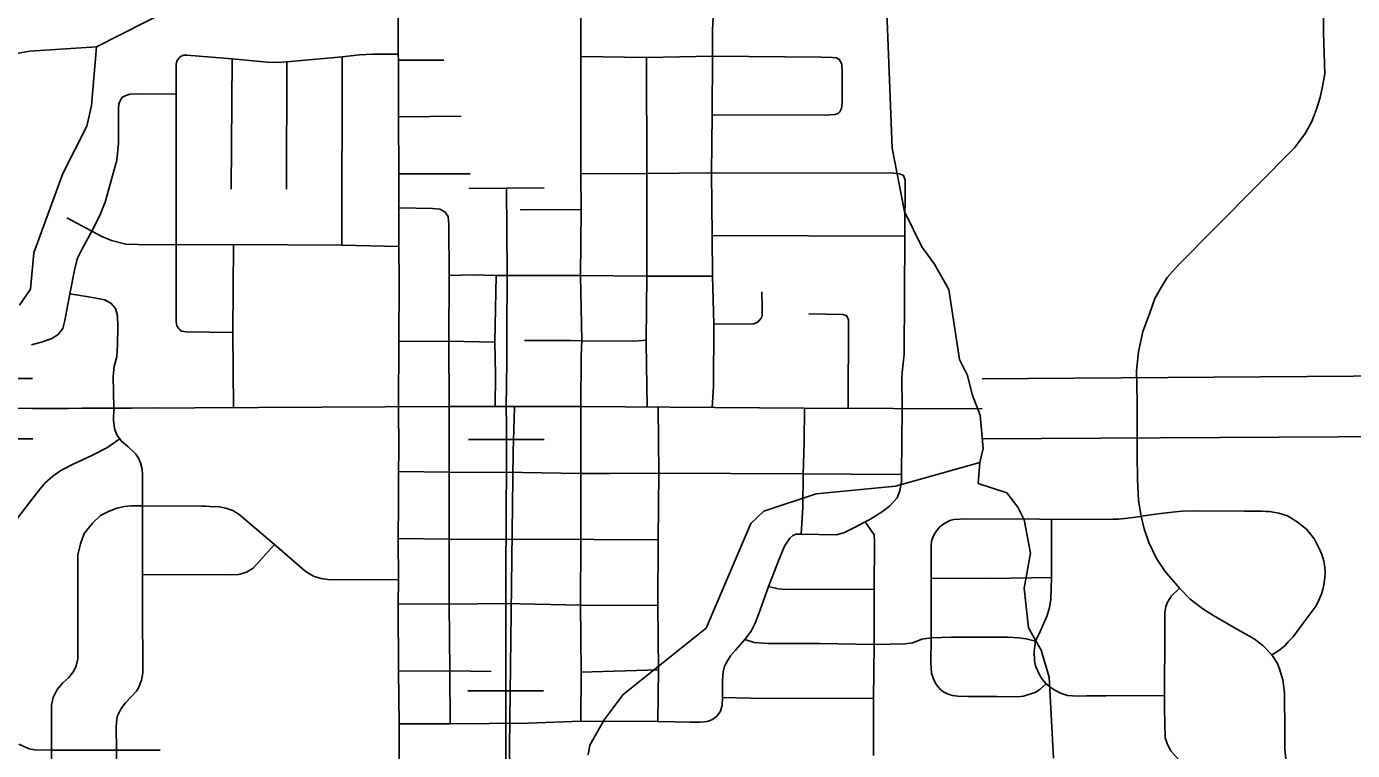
# Model space of a CAD drawing. Extents: x -1403959 to 81668, y -1400582 to 11018.
# Drawn here: x 6281.6 to 6409, y 8886 to 8955.7 of the extents above; entities that cross this region are included whole.
import ezdxf

# ---------------------------------------------------------------- set-up
doc = ezdxf.new("R2010")
doc.units = 0
for name, color, linetype in [('tdCiSectNmbr', 7, 'Continuous'), ('tdCiSectTwpRng', 7, 'Continuous'), ('tdCoClipBndry', 7, 'Continuous'), ('tdCoDivCarto', 7, 'Continuous'), ('tdCoSecRteBand', 7, 'Continuous'), ('tdCoSecRteCL', 7, 'Continuous'), ('tdCoSurfBitum', 7, 'Continuous')]:
    doc.layers.add(name, color=color, linetype=linetype)

msp = doc.modelspace()

# ---------------------------------------------------------------- linework, layer by layer
at = {"layer": 'tdCiSectNmbr'}
for points in [[(6317.34, 8934.51), (6317.33, 8938.22), (6317.33, 8941.48), (6317.31, 8946.98), (6317.3, 8952.44), (6317.29, 8953.01), (6317.29, 8960.14), (6317.3, 8966.16), (6317.3, 8966.16)], [(6317.3, 8919.08), (6317.33, 8925.37), (6317.37, 8931.07), (6317.34, 8934.51)], [(6317.3, 8909.73), (6317.31, 8912.84), (6317.34, 8914.88), (6317.3, 8919.08)], [(6317.02, 8863.89), (6317.01, 8865.54), (6317.06, 8868.23), (6317.33, 8872.62), (6317.34, 8879.68), (6317.36, 8886.82), (6317.36, 8888.57), (6317.32, 8893.63), (6317.27, 8900.1), (6317.31, 8902.42), (6317.28, 8906.4), (6317.3, 8909.73)]]:
    msp.add_lwpolyline(points, dxfattribs=at)
at = {"layer": 'tdCiSectTwpRng'}
for points in [[(6406.24, 8955.05), (6406.21, 8973.03), (6406.21, 8974.33), (6406.15, 8975.18), (6405.96, 8976.21), (6405.68, 8976.97), (6405.23, 8978.04), (6404.62, 8979.01), (6404.04, 8979.77), (6403.64, 8980.48), (6403.41, 8981.16), (6403.25, 8981.81), (6403.1, 8982.63), (6403.06, 8983.65), (6403.09, 8991.9)], [(6347.48, 8955.14), (6347.52, 8956.12), (6347.65, 8957.39), (6347.56, 8958.29), (6347.65, 8964.06), (6347.65, 8965.42), (6347.69, 8967.96), (6347.74, 8968.58), (6347.86, 8969.08), (6348.11, 8969.62), (6348.51, 8970.14)], [(6334.84, 8949.77), (6334.84, 8952.77), (6334.88, 8965.55), (6334.88, 8967.59)], [(6347.49, 8931.64), (6347.47, 8935.56), (6347.41, 8941.58), (6347.46, 8947.17), (6347.48, 8952.82), (6347.48, 8955.14)], [(6388.33, 8919.57), (6388.25, 8922.53), (6388.45, 8924.36), (6388.85, 8926.31), (6389.49, 8928.02), (6390, 8929.49), (6390.52, 8930.4), (6391.2, 8931.52), (6392.23, 8932.67), (6403.44, 8944), (6404.47, 8945.37), (6405.06, 8946.47), (6405.52, 8947.63), (6405.9, 8948.85), (6406.14, 8949.88), (6406.35, 8951.12), (6406.24, 8955.05)], [(6296.21, 8926.56), (6295.99, 8926.86), (6295.93, 8927.25), (6295.94, 8934.66), (6295.93, 8949.14), (6295.94, 8952.03), (6295.97, 8952.19), (6296.07, 8952.45), (6296.23, 8952.64), (6296.26, 8952.67)], [(6296.26, 8952.67), (6296.43, 8952.8), (6296.69, 8952.9), (6296.95, 8952.91), (6301.31, 8952.56), (6304.7, 8952.24), (6305.58, 8952.2), (6306.58, 8952.27)], [(6306.58, 8952.27), (6311.88, 8952.76), (6313.55, 8952.93), (6314.83, 8953.01), (6317.29, 8953.01)], [(6311.86, 8934.61), (6311.88, 8952.76)], [(6334.84, 8952.77), (6341.16, 8952.69)], [(6341.21, 8919.02), (6341.13, 8925.24), (6341.13, 8925.48), (6341.17, 8931.65), (6341.18, 8941.53), (6341.16, 8952.69)], [(6341.16, 8952.69), (6347.48, 8952.82)], [(6347.48, 8952.82), (6357.95, 8952.73), (6359.02, 8952.69), (6359.41, 8952.66), (6359.72, 8952.45)], [(6301.23, 8940), (6301.31, 8952.56)], [(6306.55, 8940), (6306.58, 8952.27)], [(6317.3, 8952.44), (6321.68, 8952.43)], [(6359.6, 8947.33), (6359.74, 8947.45), (6359.9, 8947.78), (6359.97, 8948.4), (6359.95, 8951.27), (6359.94, 8952.02), (6359.73, 8952.44)], [(6290.44, 8948.18), (6290.46, 8948.3), (6290.73, 8948.82), (6291.09, 8949.03), (6291.5, 8949.15), (6292.09, 8949.18), (6295.93, 8949.14)], [(6334.84, 8944.11), (6334.84, 8949.77)], [(6282.02, 8925.04), (6283.09, 8925.33), (6283.99, 8925.66), (6284.59, 8926.02), (6285.03, 8926.6), (6285.25, 8927.37), (6285.72, 8929.94), (6286.21, 8932.39), (6286.45, 8933.37), (6286.86, 8934.22), (6287.84, 8935.98), (6288.58, 8937.41), (6289.1, 8938.75), (6290.22, 8942.82), (6290.39, 8944.45), (6290.39, 8947.82), (6290.44, 8948.18)], [(6317.31, 8946.98), (6323.32, 8947.04)], [(6347.46, 8947.17), (6358.37, 8947.14), (6359.28, 8947.19), (6359.54, 8947.29), (6359.6, 8947.33)], [(6334.84, 8919.11), (6334.86, 8923.94), (6334.94, 8925.43), (6334.79, 8931.71), (6334.86, 8938.07), (6334.85, 8941.48), (6334.84, 8944.11)], [(6317.33, 8941.48), (6324.19, 8941.48)], [(6334.85, 8941.48), (6341.18, 8941.53), (6347.41, 8941.58)], [(6347.41, 8941.58), (6364.91, 8941.55), (6365.47, 8941.5), (6365.78, 8941.37)], [(6365.98, 8935.5), (6366, 8940.88), (6365.84, 8941.34), (6365.78, 8941.37)], [(6317.33, 8938.22), (6320.57, 8938.15), (6321.29, 8938.08), (6321.76, 8937.84)], [(6322.17, 8931.72), (6322.14, 8936.62), (6322.09, 8937.4), (6321.76, 8937.84)], [(6329.01, 8938.04), (6334.86, 8938.07)], [(6285.44, 8937.24), (6287.84, 8935.98), (6288.78, 8935.47), (6289.72, 8935.06), (6291.09, 8934.73), (6292.3, 8934.7)], [(6347.47, 8935.56), (6365.98, 8935.5)], [(6365.77, 8922.71), (6365.91, 8924.13), (6365.98, 8935.5)], [(6292.3, 8934.7), (6295.94, 8934.66), (6301.45, 8934.68), (6311.86, 8934.61), (6317.34, 8934.51)], [(6301.45, 8919.01), (6301.39, 8926.22), (6301.45, 8934.68)], [(6322.14, 8925.39), (6322.17, 8931.72)], [(6322.17, 8931.72), (6324.42, 8931.78), (6326.69, 8931.72), (6334.79, 8931.71), (6341.17, 8931.65), (6347.49, 8931.64)], [(6326.65, 8922.18), (6326.58, 8925.3), (6326.69, 8931.72)], [(6347.47, 8919.01), (6347.59, 8921.02), (6347.62, 8927.03), (6347.62, 8927.05), (6347.49, 8931.64)], [(6289.94, 8918.94), (6289.89, 8922.03), (6289.99, 8922.95), (6290.24, 8923.91), (6290.31, 8925.07), (6290.32, 8926.76), (6290.29, 8927.82), (6290.1, 8928.52), (6289.7, 8929.02), (6289.07, 8929.35), (6288.21, 8929.54), (6287.52, 8929.65), (6285.72, 8929.94)], [(6347.62, 8927.03), (6351.36, 8927.05), (6351.48, 8927.06), (6351.62, 8927.13), (6351.87, 8927.26), (6351.94, 8927.33), (6352.18, 8927.59), (6352.2, 8927.65), (6352.27, 8927.88), (6352.27, 8927.92), (6352.26, 8928.69), (6352.25, 8930.1)], [(6352.25, 8930.1), (6352.25, 8930.13)], [(6360.52, 8918.94), (6360.58, 8927.44), (6360.4, 8927.82), (6360.01, 8927.96), (6356.75, 8928.02)], [(6296.22, 8926.55), (6296.46, 8926.36), (6296.46, 8926.36)], [(6296.46, 8926.36), (6296.9, 8926.28), (6301.39, 8926.22)], [(6317.33, 8925.37), (6322.14, 8925.39)], [(6322.14, 8925.39), (6326.58, 8925.3)], [(6322.17, 8919.1), (6322.14, 8925.39)], [(6329.43, 8925.45), (6333.83, 8925.44), (6334.94, 8925.43), (6340.03, 8925.4), (6341.13, 8925.48)], [(6326.61, 8919.06), (6326.65, 8922.18)], [(6365.74, 8918.9), (6365.69, 8921.92), (6365.77, 8922.71)], [(6402.59, 8885.16), (6402.51, 8886.15), (6402.51, 8887.69), (6402.47, 8891.58), (6402.31, 8892.8), (6401.99, 8893.85), (6401.79, 8894.36), (6401.26, 8895.2), (6400.38, 8896.12), (6399.56, 8896.75), (6397.73, 8897.79), (6395.58, 8899.02), (6394.63, 8899.63), (6393.4, 8900.58), (6392.38, 8901.62), (6391.01, 8903.23), (6390.18, 8904.48), (6389.44, 8906.02), (6389, 8907.34), (6388.7, 8908.54), (6388.43, 8910.06), (6388.35, 8912.08), (6388.33, 8914.45), (6388.33, 8918.78), (6388.33, 8919.57)], [(6290.17, 8870.28), (6290.2, 8886.05), (6290.17, 8888.35), (6290.27, 8889.26), (6290.65, 8890.03), (6291.06, 8890.59), (6292.13, 8891.71), (6292.33, 8892.03), (6292.61, 8892.76), (6292.73, 8893.45), (6292.71, 8900), (6292.71, 8902.95), (6292.7, 8909.53), (6292.71, 8912.55), (6292.68, 8913.08), (6292.51, 8913.67), (6292.32, 8914.12), (6292.05, 8914.52), (6291.82, 8914.76), (6291.29, 8915.25), (6290.68, 8915.76), (6290.51, 8916), (6290.24, 8916.37), (6290.01, 8916.97), (6289.91, 8917.8), (6289.94, 8918.94)], [(6322.29, 8888.56), (6322.23, 8893.67), (6322.18, 8900.07), (6322.18, 8906.33), (6322.18, 8912.79), (6322.17, 8919.1)], [(6334.85, 8912.66), (6334.84, 8919.11)], [(6342.24, 8888.78), (6342.29, 8893.78), (6342.24, 8899.95), (6342.26, 8906.3), (6342.35, 8912.68), (6342.28, 8919.02)], [(6356.29, 8915.68), (6356.34, 8918.93)], [(6365.65, 8912.59), (6365.74, 8918.9)], [(6271.48, 8886.15), (6271.51, 8888.74), (6271.53, 8891.64), (6271.62, 8892.88), (6271.81, 8894.08), (6272.12, 8895.38), (6272.62, 8896.9), (6273.08, 8897.96), (6273.82, 8899.28), (6274.4, 8900.2), (6275.39, 8901.51), (6276.73, 8903.16), (6278.52, 8905.57), (6280.68, 8908.36), (6282.06, 8910.15), (6282.85, 8911.17), (6283.35, 8911.76), (6284.09, 8912.41), (6284.86, 8912.94), (6286.03, 8913.55), (6287.83, 8914.38), (6289.26, 8915.13), (6290.51, 8916)], [(6356.17, 8909.42), (6356.22, 8912.64), (6356.29, 8915.68)], [(6317.31, 8912.84), (6322.18, 8912.79), (6329.2, 8912.74)], [(6329.2, 8912.74), (6334.85, 8912.66), (6337.6, 8912.66)], [(6334.83, 8906.33), (6334.85, 8912.66)], [(6337.6, 8912.66), (6342.35, 8912.68), (6356.22, 8912.64)], [(6356.22, 8912.64), (6365.3, 8912.55), (6365.65, 8912.59)], [(6363.03, 8899.69), (6363.03, 8901.52), (6363.05, 8906.05), (6363.04, 8906.75), (6362.17, 8908), (6362.62, 8908.24), (6363.84, 8908.99), (6364.51, 8909.5), (6365.25, 8910.31), (6365.51, 8910.99), (6365.66, 8911.88), (6365.65, 8912.59)], [(6283.95, 8867.48), (6283.97, 8886.05), (6283.94, 8888.33), (6283.97, 8890.37), (6284.11, 8891.09), (6284.5, 8891.86), (6285.04, 8892.51), (6285.62, 8893.04), (6286.07, 8893.61), (6286.33, 8894.15), (6286.49, 8894.81), (6286.5, 8895.68), (6286.49, 8903.1), (6286.5, 8904.83), (6286.73, 8905.89), (6287.11, 8906.87), (6287.88, 8907.87), (6288.68, 8908.6), (6289.49, 8909.04), (6290.25, 8909.32), (6290.96, 8909.47), (6291.65, 8909.53), (6292.7, 8909.53)], [(6292.7, 8909.53), (6298.36, 8909.51), (6298.77, 8909.5), (6299.18, 8909.49), (6300.09, 8909.46), (6300.72, 8909.32), (6301.38, 8909.11), (6301.99, 8908.71), (6305.39, 8905.81), (6308.32, 8903.3), (6308.74, 8902.99), (6309.21, 8902.74), (6309.87, 8902.54), (6310.56, 8902.46), (6317.31, 8902.42)], [(6348.45, 8891.1), (6348.47, 8892.77), (6348.53, 8893.57), (6348.66, 8894.11), (6348.92, 8894.64), (6349.23, 8895.12), (6349.7, 8895.65), (6350.61, 8896.67), (6351.22, 8897.49), (6351.57, 8898.18), (6351.9, 8899.1), (6352.89, 8901.78), (6353.96, 8904.57), (6354.43, 8905.68), (6354.94, 8906.42), (6355.23, 8906.69), (6355.54, 8906.81), (6356.01, 8906.82), (6356.17, 8909.42)], [(6369.27, 8891.99), (6368.95, 8892.43), (6368.69, 8892.95), (6368.54, 8893.46), (6368.49, 8894.48), (6368.5, 8896.84), (6368.51, 8901.43), (6368.52, 8902.6), (6368.51, 8905.13), (6368.52, 8905.84), (6368.59, 8906.28), (6368.77, 8906.73), (6369.01, 8907.14), (6369.34, 8907.52), (6369.74, 8907.82), (6370.3, 8908.12), (6370.68, 8908.22), (6371.31, 8908.27)], [(6371.31, 8908.27), (6377.78, 8908.29), (6380.07, 8908.24), (6385.96, 8908.27), (6386.53, 8908.26), (6387.41, 8908.35), (6388.66, 8908.53)], [(6390.93, 8891.3), (6385.29, 8891.27), (6383.44, 8891.27), (6382.59, 8891.22), (6382.09, 8891.27), (6381.62, 8891.31), (6380.94, 8891.52), (6380.41, 8891.82), (6380.03, 8892.06), (6379.57, 8892.41), (6379.17, 8892.88), (6378.86, 8893.42), (6378.53, 8894.16), (6378.43, 8894.64), (6378.4, 8895.55), (6378.54, 8896.52), (6379, 8897.46), (6379.66, 8899), (6379.89, 8899.77), (6380.02, 8900.56), (6380.08, 8902.64), (6380.07, 8908.24)], [(6388.66, 8908.53), (6388.7, 8908.54)], [(6400.69, 8909.01), (6400.31, 8909.02), (6399.4, 8909.02), (6398.63, 8909.03), (6393.87, 8909.07), (6392.66, 8909.02), (6391.69, 8908.94), (6390.34, 8908.76), (6388.7, 8908.54)], [(6401.26, 8895.2), (6401.9, 8895.59), (6402.53, 8896.12), (6402.84, 8896.46), (6403.3, 8896.94), (6404.26, 8898.26), (6405.15, 8899.41), (6405.52, 8899.91), (6405.78, 8900.47), (6405.99, 8900.99), (6406.16, 8901.51), (6406.27, 8901.96), (6406.36, 8902.61), (6406.37, 8903.13), (6406.35, 8903.65), (6406.26, 8904.22), (6406.05, 8904.86), (6405.86, 8905.32), (6405.35, 8906.35), (6404.6, 8907.29), (6403.59, 8908.07), (6402.75, 8908.57), (6401.92, 8908.84), (6401.03, 8909.01), (6400.69, 8909.01)], [(6356.01, 8906.82), (6359.41, 8906.75), (6360.18, 8906.97), (6361.13, 8907.45), (6362.17, 8908)], [(6292.71, 8902.95), (6301.26, 8902.9), (6301.96, 8902.94), (6302.69, 8903.16), (6303.35, 8903.56), (6304.24, 8904.55), (6305.39, 8905.81)], [(6317.28, 8906.4), (6322.18, 8906.33)], [(6322.18, 8906.33), (6328.24, 8906.3)], [(6328.24, 8906.3), (6334.83, 8906.33), (6334.83, 8906.33)], [(6334.81, 8899.98), (6334.83, 8906.33)], [(6334.83, 8906.33), (6337.32, 8906.28)], [(6337.32, 8906.28), (6342.26, 8906.3)], [(6352.89, 8901.78), (6353.8, 8901.57), (6354.58, 8901.51), (6363.03, 8901.52)], [(6368.53, 8902.6), (6374.26, 8902.56), (6380.08, 8902.64)], [(6395.08, 8876.17), (6394.48, 8876.92), (6394.15, 8877.44), (6393.91, 8878.09), (6393.74, 8878.78), (6393.76, 8881.87), (6393.73, 8882.57), (6393.58, 8883.24), (6393.37, 8883.76), (6392.9, 8884.49), (6392.31, 8885.11), (6391.54, 8885.96), (6391.23, 8886.58), (6391.01, 8887.23), (6390.94, 8890.01), (6390.93, 8891.3), (6390.97, 8897.42), (6390.97, 8899.28), (6391.06, 8899.87), (6391.23, 8900.29), (6391.61, 8900.88), (6392.38, 8901.62)], [(6317.27, 8900.1), (6322.18, 8900.07), (6327.55, 8900.15), (6334.81, 8899.98), (6342.24, 8899.95)], [(6334.84, 8896.89), (6334.81, 8899.98)], [(6362.98, 8885.53), (6362.98, 8885.53), (6362.97, 8889.47), (6362.97, 8891.02), (6363.02, 8896.2), (6363.03, 8899.69)], [(6334.85, 8888.82), (6334.86, 8893.54), (6334.84, 8896.89)], [(6350.61, 8896.67), (6351.51, 8896.39), (6352.86, 8896.3), (6353.74, 8896.3)], [(6353.74, 8896.3), (6357.78, 8896.29), (6363.02, 8896.2), (6366, 8896.26), (6366.72, 8896.37), (6367.24, 8896.55), (6367.6, 8896.73), (6368.5, 8896.84), (6370.48, 8896.92), (6375.92, 8896.91), (6376.9, 8896.86), (6377.65, 8896.76), (6378.54, 8896.52)], [(6317.32, 8893.63), (6322.23, 8893.67), (6326.23, 8893.61)], [(6334.86, 8893.54), (6342.29, 8893.78)], [(6369.29, 8891.97), (6369.7, 8891.64), (6370.14, 8891.44), (6370.55, 8891.28), (6371.06, 8891.22), (6372.08, 8891.21), (6374.8, 8891.19), (6376.88, 8891.18), (6377.38, 8891.23), (6378.01, 8891.43), (6378.57, 8891.63), (6379, 8891.91), (6379.57, 8892.41)], [(6347.66, 8889.12), (6347.91, 8889.3), (6348.22, 8889.73), (6348.42, 8890.34), (6348.45, 8891.1)], [(6348.45, 8891.1), (6351.19, 8891.04)], [(6351.19, 8891.04), (6362.97, 8891.02)], [(6345.32, 8888.73), (6345.39, 8888.73), (6346.32, 8888.73), (6346.97, 8888.81), (6347.42, 8888.96), (6347.66, 8889.12)], [(6317.36, 8888.57), (6322.29, 8888.56), (6329.81, 8888.62), (6334.85, 8888.82)], [(6334.85, 8888.82), (6342.24, 8888.78), (6343.86, 8888.76), (6345.32, 8888.73)], [(6280.82, 8886.6), (6281.81, 8886.17), (6282.32, 8886.07), (6283.97, 8886.05), (6290.2, 8886.05), (6293.18, 8886.05), (6294.39, 8886.05)]]:
    msp.add_lwpolyline(points, dxfattribs=at)
at = {"layer": 'tdCoClipBndry'}
msp.add_lwpolyline([(6218.02, 8919.84), (6266.12, 8918.85), (6293.75, 8918.97)], dxfattribs=at)
at = {"layer": 'tdCoDivCarto'}
for points in [[(6241.43, 8922.49), (6242.08, 8922.46), (6244.01, 8922.39), (6244.2, 8922.39), (6257.93, 8921.88), (6259.54, 8921.84), (6260.51, 8921.81), (6263.12, 8921.74), (6265.88, 8921.75), (6273.42, 8921.77), (6279.69, 8921.8), (6279.94, 8921.8), (6282.09, 8921.81), (6282.12, 8921.81)], [(6373.4, 8921.78), (6413.55, 8922.04)], [(6241.22, 8916.69), (6241.86, 8916.66), (6243.79, 8916.59), (6243.99, 8916.59), (6257.74, 8916.08), (6259.39, 8916.03), (6260.35, 8916.01), (6263.05, 8915.94), (6265.9, 8915.95), (6273.44, 8915.97), (6279.72, 8915.99), (6279.96, 8915.99), (6282.11, 8916), (6282.15, 8916)], [(6373.41, 8915.98), (6413.33, 8916.23)]]:
    msp.add_lwpolyline(points, dxfattribs=at)
at = {"layer": 'tdCoSecRteBand'}
for p, q in [((6324.06, 8940.09), (6331.31, 8940.13)), ((6324.05, 8915.92), (6331.31, 8915.94)), ((6327.94, 8883.79), (6328.33, 8914.78)), ((6323.99, 8891.75), (6331.25, 8891.74))]:
    msp.add_line(p, q, dxfattribs=at)
for points in [[(6327.6, 8883.32), (6327.62, 8886.02), (6327.62, 8890.39), (6327.62, 8894.3), (6327.63, 8899.84), (6327.64, 8903.36), (6327.65, 8908.02), (6327.67, 8909.74), (6327.69, 8912.51), (6327.68, 8917.39), (6327.67, 8919.03), (6327.71, 8923.44), (6327.72, 8926.05), (6327.74, 8931.96), (6327.69, 8940.11)], [(6327.69, 8940.11), (6327.74, 8931.96), (6327.72, 8926.05), (6327.71, 8923.44), (6327.67, 8919.03), (6327.68, 8917.39), (6327.69, 8912.51), (6327.67, 8909.74), (6327.65, 8908.02), (6327.64, 8903.36), (6327.63, 8899.84), (6327.62, 8894.3), (6327.62, 8890.39), (6327.62, 8886.02), (6327.6, 8883.32)], [(6328.33, 8914.78), (6328.46, 8919)]]:
    msp.add_lwpolyline(points, dxfattribs=at)
at = {"layer": 'tdCoSecRteCL'}
msp.add_lwpolyline([(6282.14, 8918.9), (6285.57, 8918.92), (6322.13, 8919.1), (6334.81, 8919.11), (6356.31, 8918.93), (6373.41, 8918.88)], dxfattribs=at)
at = {"layer": 'tdCoSurfBitum'}
for points in [[(6364.06, 8961.98), (6364.76, 8943.96), (6365.96, 8937.85), (6367.63, 8934.48), (6368.84, 8932.8), (6370.21, 8930.35), (6371.25, 8923.63), (6372.01, 8922.1), (6372.46, 8920.27), (6373.22, 8918.28), (6373.51, 8915.07), (6373.2, 8913.7), (6365.1, 8911.44), (6357.46, 8910.7), (6352.42, 8909.04), (6351.19, 8907.83), (6346.88, 8897.77), (6338.92, 8891.38), (6337.08, 8888.95), (6335.69, 8886.51), (6335.54, 8885.59)], [(6288.29, 8953.71), (6295.48, 8957.35)], [(6280.04, 8952.98), (6281.87, 8953.28), (6288.29, 8953.71), (6287.81, 8948.06), (6287.34, 8946.08), (6285.04, 8941.51), (6282.26, 8933.89), (6281.94, 8930.38), (6280.87, 8928.85)], [(6373.2, 8913.7), (6373.04, 8911.71), (6375.79, 8910.79), (6376.85, 8909.41), (6377.46, 8908.19), (6378.06, 8904.98), (6377.44, 8901.62), (6377.88, 8897.8), (6379.09, 8895.66), (6379.85, 8893.06), (6380.28, 8885.27)]]:
    msp.add_lwpolyline(points, dxfattribs=at)

doc.saveas('drawing.dxf')
